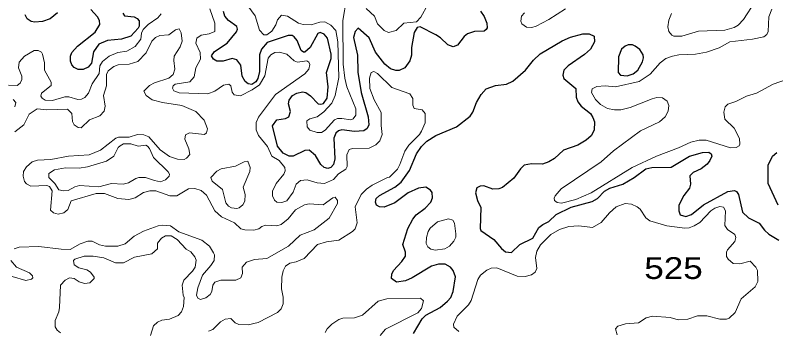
# Model space of a CAD drawing. Extents: x 577 to 602.9, y 7483.8 to 7511.6.
# Drawn here: x 587.677 to 590.465, y 7497.794 to 7498.952 of the extents above; entities that cross this region are included whole.
import ezdxf
from ezdxf.enums import TextEntityAlignment as Align

# ---------------------------------------------------------------- set-up
doc = ezdxf.new("R2010")
doc.units = 0
doc.header["$LTSCALE"] = 0.032
doc.layers.add('1', color=7, linetype='Continuous', lineweight=25)
doc.layers.add('2', color=7, linetype='Continuous', lineweight=13)
doc.layers.add('61', color=7, linetype='Continuous')

msp = doc.modelspace()

# ---------------------------------------------------------------- linework, layer by layer
at = {"layer": '1'}
for points in [[(587.8321, 7498.9605), (587.8051, 7498.939), (587.7773, 7498.9287), (587.7487, 7498.9263), (587.7351, 7498.9287), (587.7208, 7498.939), (587.7137, 7498.9533)], [(588.0707, 7498.9589), (588.0779, 7498.9493), (588.1128, 7498.9454), (588.1232, 7498.9398), (588.1311, 7498.9311), (588.1311, 7498.9112), (588.1279, 7498.904), (588.1001, 7498.8754), (588.0667, 7498.8643), (588.015, 7498.8595), (587.9832, 7498.8452), (587.9633, 7498.8181), (587.9562, 7498.776), (587.9443, 7498.7609), (587.9252, 7498.7529), (587.9069, 7498.7529), (587.8934, 7498.7601), (587.8846, 7498.7704), (587.8799, 7498.7832), (587.8799, 7498.8022), (587.8846, 7498.815), (587.9053, 7498.8388), (587.9697, 7498.8897), (587.9872, 7498.9175), (587.9856, 7498.9326), (587.9785, 7498.9454), (587.9538, 7498.9724)], [(588.974, 7498.869), (588.9343, 7498.9048), (588.9223, 7498.8921), (588.9168, 7498.8706), (588.9319, 7498.8054), (588.9327, 7498.7426), (588.9446, 7498.6679), (588.97, 7498.5796), (588.9724, 7498.5502), (588.9669, 7498.5366), (588.9541, 7498.5271), (588.9207, 7498.5247), (588.8738, 7498.5311), (588.8619, 7498.5271), (588.8524, 7498.5192), (588.8452, 7498.5009), (588.8484, 7498.4253), (588.8436, 7498.4047), (588.8333, 7498.3927), (588.8221, 7498.3895), (588.8086, 7498.3935), (588.7975, 7498.4039), (588.7768, 7498.4373), (588.7538, 7498.4563), (588.7378, 7498.4555), (588.6957, 7498.4341), (588.6806, 7498.4349), (588.6583, 7498.4452), (588.6377, 7498.4714), (588.6202, 7498.5462), (588.6353, 7498.5677), (588.6679, 7498.5724), (588.6798, 7498.5796), (588.6862, 7498.5987), (588.679, 7498.6273), (588.6806, 7498.64), (588.6925, 7498.6575), (588.7084, 7498.6663), (588.7299, 7498.6702), (588.7418, 7498.6679), (588.7593, 7498.6559), (588.7871, 7498.6273), (588.7967, 7498.6249), (588.8062, 7498.6281), (588.8205, 7498.6472), (588.8237, 7498.6893), (588.8182, 7498.7418), (588.8349, 7498.7935), (588.8349, 7498.8094), (588.8213, 7498.8674), (588.8094, 7498.8826), (588.7943, 7498.8889), (588.7856, 7498.8849), (588.7577, 7498.8333), (588.7386, 7498.8166), (588.7339, 7498.8158), (588.7243, 7498.8221), (588.7108, 7498.8595), (588.6997, 7498.873), (588.6917, 7498.877), (588.6774, 7498.877), (588.6003, 7498.8515), (588.5796, 7498.8269), (588.5717, 7498.807), (588.5717, 7498.7458), (588.5661, 7498.7195), (588.5581, 7498.7076), (588.5446, 7498.6973), (588.5311, 7498.7005), (588.52, 7498.7084), (588.508, 7498.7283), (588.5041, 7498.768), (588.489, 7498.7879), (588.4715, 7498.7927), (588.4389, 7498.7832), (588.4158, 7498.7832), (588.4031, 7498.7903), (588.3959, 7498.803), (588.4071, 7498.8189), (588.454, 7498.8492), (588.4882, 7498.8905), (588.4913, 7498.9008), (588.489, 7498.9104), (588.4579, 7498.9319), (588.4452, 7498.9486), (588.4405, 7498.966)], [(589.3819, 7498.9668), (589.3955, 7498.947), (589.405, 7498.9223), (589.4066, 7498.9056), (589.4034, 7498.8992), (589.3955, 7498.8937), (589.3597, 7498.8921), (589.3342, 7498.8833), (589.3223, 7498.8738), (589.2984, 7498.842), (589.2817, 7498.8364), (589.2619, 7498.8436), (589.2356, 7498.869), (589.2181, 7498.8802), (589.1609, 7498.9096), (589.1505, 7498.9072), (589.1386, 7498.8889), (589.1291, 7498.834), (589.1291, 7498.8054), (589.1235, 7498.7847), (589.1044, 7498.7593), (589.0845, 7498.749), (589.0718, 7498.749), (589.0527, 7498.7553), (589.0313, 7498.772), (588.9979, 7498.8158), (588.974, 7498.869)], [(589.137, 7497.7844), (589.1688, 7497.8377), (589.1824, 7497.8512), (589.234, 7497.8798), (589.2611, 7497.9021), (589.273, 7497.9164), (589.2825, 7497.9379), (589.2905, 7497.992), (589.2825, 7498.0158), (589.2722, 7498.0269), (589.2523, 7498.0389), (589.2277, 7498.0389), (589.2022, 7498.0309), (589.1323, 7497.9888), (589.1076, 7497.9776), (589.0742, 7497.9721), (589.0559, 7497.9856), (589.0567, 7498.0023), (589.0631, 7498.015), (589.0941, 7498.0484), (589.1076, 7498.0683), (589.1068, 7498.0826), (589.0981, 7498.1112), (589.1164, 7498.1693), (589.1338, 7498.2035), (589.1466, 7498.2194), (589.1792, 7498.244), (589.1998, 7498.2663), (589.2062, 7498.2814), (589.2054, 7498.3013), (589.1991, 7498.31), (589.1816, 7498.3204), (589.1545, 7498.3172), (589.1171, 7498.2997), (589.0678, 7498.2639), (589.0289, 7498.248), (589.0114, 7498.2488), (589.0011, 7498.2552), (588.9979, 7498.2663), (589.0003, 7498.279), (589.0122, 7498.2901), (589.0686, 7498.3204), (589.0917, 7498.3394), (589.1219, 7498.3824), (589.1474, 7498.4428), (589.1664, 7498.4706), (589.1855, 7498.4897), (589.2189, 7498.5104), (589.2937, 7498.5422), (589.3438, 7498.582), (589.3541, 7498.5963), (589.3676, 7498.6313), (589.3843, 7498.6615), (589.4034, 7498.6814), (589.4376, 7498.6941), (589.4774, 7498.6989), (589.5012, 7498.71), (589.5473, 7498.7506), (589.576, 7498.7871), (589.6006, 7498.8102), (589.6817, 7498.8579), (589.7127, 7498.8714), (589.7573, 7498.8841), (589.7803, 7498.8833), (589.7986, 7498.8746), (589.8002, 7498.8539), (589.7859, 7498.8269), (589.7636, 7498.8078), (589.7032, 7498.7665), (589.6881, 7498.7498), (589.6841, 7498.7315), (589.6881, 7498.7195), (589.7318, 7498.683)], [(589.7318, 7498.683), (589.7334, 7498.6512), (589.739, 7498.6345), (589.7509, 7498.6186), (589.7851, 7498.5907), (589.7938, 7498.5764), (589.8002, 7498.5605), (589.7994, 7498.5303), (589.7875, 7498.5096), (589.7692, 7498.4937), (589.739, 7498.4754), (589.6865, 7498.4563), (589.6539, 7498.4261), (589.6324, 7498.4134), (589.6094, 7498.4054), (589.5688, 7498.4062), (589.5418, 7498.4015), (589.5283, 7498.388), (589.5044, 7498.3538), (589.463, 7498.3196), (589.4495, 7498.3148), (589.4273, 7498.3132), (589.3939, 7498.3259), (589.3811, 7498.3243), (589.3692, 7498.318), (589.3644, 7498.3005), (589.3716, 7498.2719), (589.3835, 7498.2464), (589.3804, 7498.1693), (589.3835, 7498.1621), (589.4312, 7498.1295), (589.4591, 7498.0961), (589.4742, 7498.0834), (589.4957, 7498.0818), (589.5259, 7498.1112), (589.5736, 7498.1343), (589.5958, 7498.1725), (589.611, 7498.1844), (589.6332, 7498.1947), (589.6595, 7498.2202), (589.7143, 7498.248), (589.7915, 7498.2687), (589.8105, 7498.2798), (589.8368, 7498.306), (589.8559, 7498.3172), (589.9036, 7498.3315), (589.9449, 7498.3561), (589.9879, 7498.388), (590.0101, 7498.3927), (590.0809, 7498.3943), (590.1477, 7498.4349), (590.1962, 7498.4476), (590.2193, 7498.4492), (590.2272, 7498.4436), (590.2296, 7498.4349), (590.2232, 7498.419), (590.2129, 7498.4054), (590.1906, 7498.388), (590.1612, 7498.3752), (590.1501, 7498.3625), (590.1517, 7498.3315), (590.1477, 7498.3172), (590.127, 7498.2901), (590.1095, 7498.2544), (590.1087, 7498.2337), (590.1135, 7498.2194), (590.135, 7498.2138), (590.1556, 7498.221), (590.2002, 7498.256), (590.2892, 7498.3053), (590.3131, 7498.3084), (590.321, 7498.3045), (590.3282, 7498.2941), (590.3425, 7498.2289), (590.364, 7498.2082), (590.4037, 7498.1884), (590.4228, 7498.1629), (590.4387, 7498.1486), (590.4761, 7498.1263)], [(590.4729, 7498.2544), (590.4371, 7498.3347), (590.4371, 7498.4015), (590.453, 7498.4341), (590.4682, 7498.4476)]]:
    msp.add_lwpolyline(points, dxfattribs=at)
msp.add_lwpolyline([(589.8883, 7498.7993), (589.8869, 7498.7418), (589.8956, 7498.7315), (589.9195, 7498.7299), (589.9417, 7498.7362), (589.9592, 7498.7498), (589.9759, 7498.7808), (589.9799, 7498.7951), (589.9783, 7498.807), (589.9664, 7498.8261), (589.9497, 7498.8388), (589.9394, 7498.8428), (589.9235, 7498.8428), (589.9131, 7498.8388), (589.8996, 7498.8269)], close=True, dxfattribs=at)
at = {"layer": '2'}
for points in [[(588.8913, 7499.0122), (588.8778, 7498.9326), (588.8794, 7498.7728), (588.885, 7498.7211), (588.8921, 7498.6893), (588.9255, 7498.6082), (588.9247, 7498.5852), (588.9152, 7498.5716), (588.9072, 7498.5677), (588.8738, 7498.5724), (588.8579, 7498.5724), (588.8468, 7498.5685)], [(588.8468, 7498.5685), (588.8134, 7498.5303), (588.7999, 7498.5215), (588.784, 7498.5215), (588.7569, 7498.5303), (588.7466, 7498.5422), (588.7458, 7498.5645), (588.7561, 7498.5716), (588.7832, 7498.5788), (588.8078, 7498.5971), (588.8372, 7498.6289), (588.8492, 7498.6575), (588.8627, 7498.7235), (588.8595, 7498.8547), (588.8524, 7498.8953), (588.8341, 7498.9152), (588.8118, 7498.9271), (588.7935, 7498.9263), (588.7617, 7498.9167), (588.7323, 7498.9175), (588.7148, 7498.9231), (588.675, 7498.9486), (588.6528, 7498.9525), (588.6377, 7498.935), (588.6321, 7498.9167), (588.617, 7498.8937), (588.5995, 7498.8794), (588.5876, 7498.8802), (588.5725, 7498.8969), (588.5565, 7498.9493), (588.5295, 7498.9859)], [(589.1895, 7498.9907), (589.1633, 7498.9446), (589.1474, 7498.9279), (589.1012, 7498.9231), (589.0726, 7498.8961), (589.0448, 7498.8889), (589.0297, 7498.8961), (589.005, 7498.9207), (588.9931, 7498.9486), (588.9637, 7498.9764)], [(590.0825, 7498.9581), (590.0722, 7498.9334), (590.069, 7498.9096), (590.0722, 7498.8921), (590.0833, 7498.8786), (590.0912, 7498.8746), (590.1199, 7498.8746), (590.1819, 7498.8937), (590.2773, 7498.8969), (590.3115, 7498.9072), (590.3266, 7498.9152), (590.3465, 7498.9358), (590.3886, 7499.0026)], [(588.2122, 7498.9565), (588.1995, 7498.9422), (588.1645, 7498.9183), (588.1462, 7498.8992), (588.1391, 7498.8865), (588.1367, 7498.8635), (588.1168, 7498.8372), (588.0858, 7498.8205), (588.0532, 7498.815), (588.0206, 7498.8022), (587.9967, 7498.7824), (587.9872, 7498.7657), (587.984, 7498.7378), (587.9586, 7498.7005), (587.9451, 7498.6655), (587.9323, 7498.6496), (587.9196, 7498.644), (587.9061, 7498.6432), (587.8735, 7498.6527), (587.8584, 7498.6527), (587.8131, 7498.6392), (587.786, 7498.64), (587.7749, 7498.6472), (587.7709, 7498.6543), (587.7725, 7498.6655), (587.8083, 7498.6941), (587.8091, 7498.706), (587.7836, 7498.7498), (587.7836, 7498.7776), (587.7773, 7498.8094), (587.7725, 7498.8166), (587.7606, 7498.8229), (587.7463, 7498.8229), (587.7113, 7498.8022), (587.6914, 7498.7792), (587.6882, 7498.7585), (587.7009, 7498.7283), (587.7009, 7498.7164), (587.6946, 7498.7028), (587.6842, 7498.6941), (587.6516, 7498.6949)], [(588.9756, 7498.7203), (588.9764, 7498.683), (588.9923, 7498.6408), (589.0178, 7498.5955), (589.0178, 7498.5478), (589.0217, 7498.5136), (589.0138, 7498.4913), (588.9987, 7498.4762), (588.974, 7498.4635), (588.9136, 7498.4627), (588.9009, 7498.4595), (588.8921, 7498.4396), (588.8937, 7498.3967), (588.8889, 7498.3864), (588.8619, 7498.3697), (588.8436, 7498.349), (588.811, 7498.3347), (588.784, 7498.3363), (588.7466, 7498.3482), (588.7227, 7498.3458), (588.7068, 7498.3315), (588.6957, 7498.3021), (588.6718, 7498.2711), (588.6544, 7498.2647), (588.6353, 7498.2663), (588.6273, 7498.2727), (588.6202, 7498.2893), (588.6202, 7498.306), (588.6329, 7498.3339), (588.6615, 7498.3681), (588.6663, 7498.3808), (588.6647, 7498.3935), (588.644, 7498.419), (588.6178, 7498.4341), (588.6019, 7498.4699), (588.5685, 7498.5104), (588.5597, 7498.5311), (588.5605, 7498.5581), (588.5685, 7498.5772), (588.6313, 7498.6615), (588.7386, 7498.737), (588.753, 7498.7537), (588.7561, 7498.7712), (588.753, 7498.78), (588.7458, 7498.7839), (588.7116, 7498.7792), (588.6997, 7498.7847), (588.6726, 7498.8086), (588.6456, 7498.8166), (588.6289, 7498.815), (588.6138, 7498.807), (588.6043, 7498.7943), (588.5915, 7498.7299), (588.5717, 7498.6965), (588.5454, 7498.6782), (588.5025, 7498.6559), (588.4794, 7498.6599), (588.4715, 7498.6694), (588.4667, 7498.6933), (588.4595, 7498.6989), (588.4405, 7498.6949), (588.4079, 7498.6734), (588.3832, 7498.6639), (588.2774, 7498.6671), (588.2584, 7498.675), (588.2536, 7498.6838), (588.2552, 7498.6933), (588.2631, 7498.6989), (588.3164, 7498.7076), (588.3323, 7498.7259), (588.3387, 7498.7585), (588.3562, 7498.7903), (588.3546, 7498.815), (588.3387, 7498.8499), (588.3419, 7498.8674), (588.3586, 7498.8786), (588.388, 7498.8833), (588.4086, 7498.8921), (588.4086, 7498.9231), (588.3904, 7498.9756)], [(589.5434, 7498.9605), (589.5322, 7498.9478), (589.5298, 7498.9303), (589.5338, 7498.9199), (589.5513, 7498.908), (589.5704, 7498.9064), (589.5863, 7498.9112), (589.6332, 7498.9358), (589.6937, 7498.9756)], [(590.4499, 7498.974), (590.4395, 7498.9462), (590.4363, 7498.8921), (590.4316, 7498.881), (590.4212, 7498.873), (590.3791, 7498.8643), (590.2964, 7498.8539), (590.2566, 7498.8317)], [(587.6755, 7498.5239), (587.7089, 7498.5494), (587.728, 7498.5883), (587.7566, 7498.6082), (587.7924, 7498.605), (587.8687, 7498.6074), (587.8846, 7498.5907), (587.887, 7498.5613), (587.8934, 7498.5494), (587.9077, 7498.5398), (587.9188, 7498.539), (587.949, 7498.5677), (587.9864, 7498.5828), (588.0031, 7498.6003), (588.0063, 7498.6178), (587.9999, 7498.6575), (588.0119, 7498.6925), (588.0119, 7498.7346), (588.0174, 7498.7474), (588.0381, 7498.7641), (588.054, 7498.7704), (588.0938, 7498.772), (588.1256, 7498.7816), (588.1566, 7498.8134), (588.1772, 7498.8563), (588.1908, 7498.8698), (588.2067, 7498.877), (588.2401, 7498.8794), (588.2647, 7498.8985), (588.2782, 7498.9016), (588.2854, 7498.8873), (588.2886, 7498.8563), (588.2814, 7498.8356), (588.2599, 7498.8022), (588.2576, 7498.7855), (588.2615, 7498.7537), (588.2552, 7498.7346), (588.2401, 7498.7211), (588.1868, 7498.7036), (588.1685, 7498.6941), (588.1486, 7498.6734), (588.1566, 7498.6567), (588.1788, 7498.6416), (588.2162, 7498.6321), (588.287, 7498.6209), (588.3387, 7498.5987), (588.3689, 7498.5669), (588.3816, 7498.5351), (588.3784, 7498.52), (588.3705, 7498.5136)], [(590.2566, 7498.8317), (590.2105, 7498.8158), (590.1708, 7498.8086), (590.1087, 7498.807), (590.0857, 7498.8022), (590.0618, 7498.7927), (590.0403, 7498.7776), (590.004, 7498.7356), (589.964, 7498.7084), (589.8773, 7498.6885), (589.8392, 7498.6933), (589.8082, 7498.6901), (589.7915, 7498.6814), (589.7891, 7498.6679), (589.8034, 7498.6424), (589.8225, 7498.6241), (589.8479, 7498.609), (589.8734, 7498.6042), (589.8972, 7498.6042), (589.9306, 7498.613), (590.0117, 7498.6456), (590.0284, 7498.6496), (590.0499, 7498.6488), (590.0666, 7498.6368), (590.0722, 7498.6201), (590.0698, 7498.6003), (590.0586, 7498.5796), (590.038, 7498.5605), (589.9688, 7498.5271), (589.8702, 7498.454), (589.8241, 7498.4142), (589.6785, 7498.3148), (589.6555, 7498.2893), (589.6523, 7498.2806), (589.6539, 7498.2719), (589.6634, 7498.2647), (589.6793, 7498.2623), (589.7318, 7498.2758), (589.7883, 7498.2997), (589.9386, 7498.3935), (590.0268, 7498.4349), (590.1079, 7498.4651), (590.1533, 7498.4866), (590.1843, 7498.4937), (590.2089, 7498.4937), (590.2988, 7498.4651), (590.3195, 7498.4659), (590.3298, 7498.4722), (590.333, 7498.4786), (590.3314, 7498.5001), (590.3115, 7498.5374), (590.2773, 7498.5708), (590.2741, 7498.5963), (590.2789, 7498.6162), (590.2892, 7498.6249), (590.3187, 7498.6353), (590.3568, 7498.6543), (590.3934, 7498.6655), (590.4554, 7498.6989), (590.5278, 7498.7243)], [(588.3856, 7497.7924), (588.4015, 7497.7987), (588.4293, 7497.8274), (588.446, 7497.8369), (588.4675, 7497.8385), (588.4834, 7497.8234), (588.4969, 7497.817), (588.5303, 7497.8162), (588.5669, 7497.825), (588.6385, 7497.8607), (588.6512, 7497.8751), (588.6583, 7497.8926), (588.6583, 7497.9172), (588.6528, 7497.9474), (588.6536, 7497.9912), (588.6583, 7498.0134), (588.6679, 7498.0317), (588.683, 7498.042), (588.706, 7498.0468), (588.7355, 7498.0595), (588.7848, 7498.1104), (588.8174, 7498.12), (588.8627, 7498.1263), (588.9136, 7498.1589), (588.9223, 7498.1685), (588.9303, 7498.1907), (588.9223, 7498.2488), (588.9446, 7498.2941), (588.9645, 7498.314), (588.9851, 7498.3283), (589.0408, 7498.3569), (589.0488, 7498.3577), (589.0774, 7498.3864), (589.0869, 7498.4039), (589.1044, 7498.4532), (589.1195, 7498.4754), (589.1585, 7498.5136), (589.1664, 7498.5263), (589.1792, 7498.5573), (589.18, 7498.5915), (589.168, 7498.6042), (589.1386, 7498.609), (589.1346, 7498.6217), (589.1346, 7498.6464), (589.1235, 7498.6631), (589.0567, 7498.6861), (589.005, 7498.7378), (588.9907, 7498.7458), (588.9812, 7498.7418), (588.9756, 7498.7203)], [(587.6691, 7498.6424), (587.6787, 7498.6313), (587.6755, 7498.6154)], [(588.3705, 7498.5136), (588.3156, 7498.5207), (588.3013, 7498.5128), (588.2989, 7498.4969), (588.3132, 7498.4611), (588.3164, 7498.4412), (588.3045, 7498.4269), (588.2957, 7498.4221), (588.2711, 7498.4237), (588.2425, 7498.4333), (588.2083, 7498.4579), (588.1661, 7498.5056), (588.1478, 7498.5128), (588.1248, 7498.5136), (588.0946, 7498.5048), (588.0548, 7498.504), (588.046, 7498.5009), (587.9888, 7498.4571), (587.9474, 7498.4396), (587.8719, 7498.4341), (587.8067, 7498.4221), (587.7582, 7498.4206), (587.7383, 7498.4142), (587.7184, 7498.3959), (587.7073, 7498.3784), (587.7057, 7498.3609), (587.7105, 7498.3418), (587.7184, 7498.3331), (587.7343, 7498.3251), (587.7932, 7498.3267), (587.8019, 7498.3235), (587.8123, 7498.3076), (587.8059, 7498.2361), (587.817, 7498.2265), (587.8345, 7498.2218), (587.8544, 7498.2265), (587.8695, 7498.2393), (587.8814, 7498.2703), (587.9729, 7498.2973), (588.0039, 7498.2973), (588.0532, 7498.279), (588.093, 7498.2758), (588.1168, 7498.2822), (588.147, 7498.3013), (588.1701, 7498.3076), (588.1916, 7498.3076), (588.244, 7498.2886), (588.2687, 7498.2886), (588.3124, 7498.3148), (588.3355, 7498.3156), (588.3578, 7498.3084), (588.3784, 7498.2917), (588.4086, 7498.2345), (588.4325, 7498.2122), (588.4802, 7498.19), (588.5033, 7498.1685), (588.5184, 7498.1645), (588.551, 7498.1637), (588.5693, 7498.1685), (588.5804, 7498.1772), (588.5947, 7498.182), (588.6361, 7498.1788), (588.652, 7498.1836), (588.6774, 7498.2051), (588.7045, 7498.2377), (588.7371, 7498.2567), (588.7538, 7498.2599), (588.8054, 7498.2567), (588.8412, 7498.2814), (588.85, 7498.2838), (588.8579, 7498.2719), (588.8579, 7498.2615), (588.8269, 7498.2074), (588.7728, 7498.1645), (588.7212, 7498.1454), (588.6782, 7498.1041), (588.5987, 7498.0595), (588.5534, 7498.0556), (588.5247, 7498.0452), (588.5088, 7498.0277), (588.5096, 7498.0047), (588.5041, 7497.9888), (588.485, 7497.9792), (588.4301, 7497.9792), (588.4079, 7497.9721), (588.4015, 7497.9617), (588.3975, 7497.9387), (588.3912, 7497.9275), (588.376, 7497.9148), (588.3562, 7497.9093), (588.3466, 7497.914), (588.3411, 7497.9244), (588.3458, 7497.9514), (588.3633, 7497.9975), (588.3943, 7498.0333), (588.4063, 7498.0524), (588.4071, 7498.0723), (588.4039, 7498.0802), (588.3888, 7498.1041), (588.3609, 7498.1263), (588.2759, 7498.1566)], [(590.3322, 7498.0397), (590.3083, 7498.0405), (590.29, 7498.0564), (590.2837, 7498.0667), (590.2837, 7498.0826), (590.2876, 7498.0914), (590.3147, 7498.1216), (590.3187, 7498.1359), (590.3147, 7498.147), (590.2876, 7498.1661), (590.2773, 7498.1804), (590.2805, 7498.2345), (590.2733, 7498.248), (590.259, 7498.2496), (590.2415, 7498.244), (590.2264, 7498.2345), (590.1859, 7498.1915), (590.1652, 7498.1788), (590.1469, 7498.1717), (590.1318, 7498.1701), (590.0658, 7498.1788), (590.003, 7498.1971), (589.9879, 7498.2082), (589.9672, 7498.24), (589.9569, 7498.2488), (589.9354, 7498.2591), (589.9123, 7498.2615), (589.8797, 7498.2488), (589.8551, 7498.2273), (589.8241, 7498.1915), (589.7923, 7498.1733), (589.743, 7498.1788), (589.7064, 7498.1772), (589.6722, 7498.1661), (589.6396, 7498.147), (589.6022, 7498.1096), (589.5887, 7498.0858), (589.5839, 7498.0635), (589.5887, 7498.0222), (589.5823, 7498.0094), (589.5696, 7497.9991), (589.5457, 7497.9927), (589.5171, 7497.9943), (589.4416, 7498.0254), (589.4209, 7498.0238), (589.4058, 7498.0166), (589.3827, 7497.9983), (589.3724, 7497.9824), (589.3485, 7497.9053), (589.3382, 7497.8894), (589.2961, 7497.8472), (589.2833, 7497.8186), (589.2841, 7497.8075), (589.3032, 7497.7908)], [(588.2759, 7498.1566), (588.2456, 7498.1796), (588.217, 7498.182), (588.2011, 7498.1788), (588.147, 7498.1597), (588.1128, 7498.1407), (588.0802, 7498.1136), (588.0524, 7498.1041), (588.0071, 7498.1049), (587.9856, 7498.1096), (587.9586, 7498.1224), (587.9427, 7498.1232), (587.9148, 7498.1136), (587.8783, 7498.0921), (587.8449, 7498.0929), (587.7638, 7498.1033), (587.6914, 7498.1009), (587.6723, 7498.0953)], [(588.2949, 7497.98), (588.3267, 7498.0126), (588.3363, 7498.0277), (588.3403, 7498.0532), (588.3347, 7498.0659), (588.3204, 7498.0834), (588.3037, 7498.0929), (588.2703, 7498.1295), (588.248, 7498.1422), (588.2273, 7498.1422), (588.213, 7498.1335), (588.1987, 7498.116), (588.1979, 7498.0953), (588.178, 7498.0762), (588.1144, 7498.0643), (588.0731, 7498.0436), (588.0437, 7498.0436), (588.0015, 7498.0611), (587.9626, 7498.0683), (587.9292, 7498.0683), (587.895, 7498.0572), (587.8902, 7498.0524), (587.8934, 7498.0357), (587.9101, 7498.0246), (587.9395, 7498.0174), (587.953, 7498.0087), (587.9657, 7497.9912), (587.9665, 7497.9856), (587.9506, 7497.9697), (587.9307, 7497.9681), (587.9117, 7497.9737), (587.8926, 7497.9856), (587.8751, 7497.988), (587.8592, 7497.9792), (587.8425, 7497.9609), (587.8393, 7497.8798), (587.8361, 7497.8631), (587.8234, 7497.8321), (587.8234, 7497.8091), (587.8306, 7497.7963), (587.8425, 7497.7868)], [(587.6604, 7498.0524), (587.6819, 7498.0269), (587.7288, 7498.0071), (587.7399, 7497.9951), (587.7415, 7497.9888), (587.7367, 7497.9832), (587.7153, 7497.9784), (587.666, 7497.9935)], [(589.8837, 7497.7796), (589.8773, 7497.8011), (589.8861, 7497.8107), (589.9139, 7497.8194), (589.9608, 7497.8234), (589.9895, 7497.8417), (590.0125, 7497.8472), (590.0777, 7497.8425), (590.1071, 7497.8345), (590.1421, 7497.8361), (590.1779, 7497.8488), (590.2113, 7497.8488), (590.259, 7497.8361), (590.2845, 7497.8361), (590.294, 7497.8401), (590.3155, 7497.8607), (590.3377, 7497.9108), (590.3886, 7497.9554), (590.3982, 7497.9745), (590.3974, 7498.015), (590.3918, 7498.0277), (590.3711, 7498.0492), (590.3322, 7498.0397)], [(588.1836, 7497.8122), (588.1987, 7497.8258), (588.2146, 7497.8329), (588.2425, 7497.8369), (588.2743, 7497.8496), (588.2862, 7497.8639), (588.2941, 7497.883), (588.2957, 7497.9164), (588.2918, 7497.9252), (588.2886, 7497.9617), (588.2949, 7497.98)], [(589.0146, 7497.7765), (589.0337, 7497.8003), (589.1529, 7497.86), (589.1664, 7497.8759), (589.1736, 7497.9045), (589.1625, 7497.914), (589.0384, 7497.9116), (589.0074, 7497.9021), (588.9494, 7497.8512), (588.9199, 7497.8417), (588.877, 7497.8401), (588.8635, 7497.8353), (588.8372, 7497.8186), (588.8205, 7497.8011), (588.8134, 7497.7876)], [(588.1725, 7497.7773), (588.1836, 7497.8122)]]:
    msp.add_lwpolyline(points, dxfattribs=at)
for points in [[(588.1868, 7498.345), (588.2091, 7498.341), (588.2273, 7498.3474), (588.2409, 7498.3617), (588.2417, 7498.3681), (588.2369, 7498.3776), (588.1836, 7498.4293), (588.1693, 7498.4627), (588.1621, 7498.4714), (588.155, 7498.4754), (588.1279, 7498.4714), (588.1009, 7498.4802), (588.0731, 7498.4794), (588.0612, 7498.473), (588.054, 7498.4659), (588.0381, 7498.4341), (588.0119, 7498.4166), (587.9419, 7498.3951), (587.9109, 7498.3903), (587.8616, 7498.3919), (587.8202, 7498.384), (587.7995, 7498.3713), (587.7995, 7498.3561), (587.8218, 7498.3347), (587.8369, 7498.3116), (587.8536, 7498.3076), (587.8711, 7498.3092), (587.895, 7498.322), (587.9125, 7498.3267), (587.9832, 7498.3227), (588.0301, 7498.3347), (588.0723, 7498.3315), (588.0922, 7498.3371), (588.1184, 7498.353), (588.1303, 7498.3561), (588.1542, 7498.3569)], [(588.5296, 7498.4165), (588.5375, 7498.3927), (588.5367, 7498.3784), (588.5128, 7498.3204), (588.5192, 7498.2941), (588.5184, 7498.2695), (588.5112, 7498.2567), (588.4977, 7498.2456), (588.489, 7498.2424), (588.4691, 7498.2448), (588.4587, 7498.2512), (588.4492, 7498.2631), (588.4365, 7498.3124), (588.3991, 7498.3434), (588.3943, 7498.3561), (588.4158, 7498.3792), (588.4317, 7498.388), (588.4842, 7498.3975), (588.5164, 7498.4136)], [(589.2802, 7498.2003), (589.2865, 7498.1892), (589.2913, 7498.1494), (589.2913, 7498.1375), (589.2849, 7498.1224), (589.2682, 7498.1049), (589.2515, 7498.0945), (589.2165, 7498.0898), (589.1998, 7498.0937), (589.1895, 7498.1025), (589.1831, 7498.1144), (589.1839, 7498.1367), (589.1903, 7498.1581), (589.1975, 7498.1701), (589.2245, 7498.1939), (589.2651, 7498.2051)]]:
    msp.add_lwpolyline(points, close=True, dxfattribs=at)

# ---------------------------------------------------------------- texts
at = {"layer": '61', "width": 1.2}
msp.add_text('525', height=0.08, dxfattribs=at).set_placement((590.0897, 7497.9841), align=Align.CENTER)

doc.saveas('drawing.dxf')
